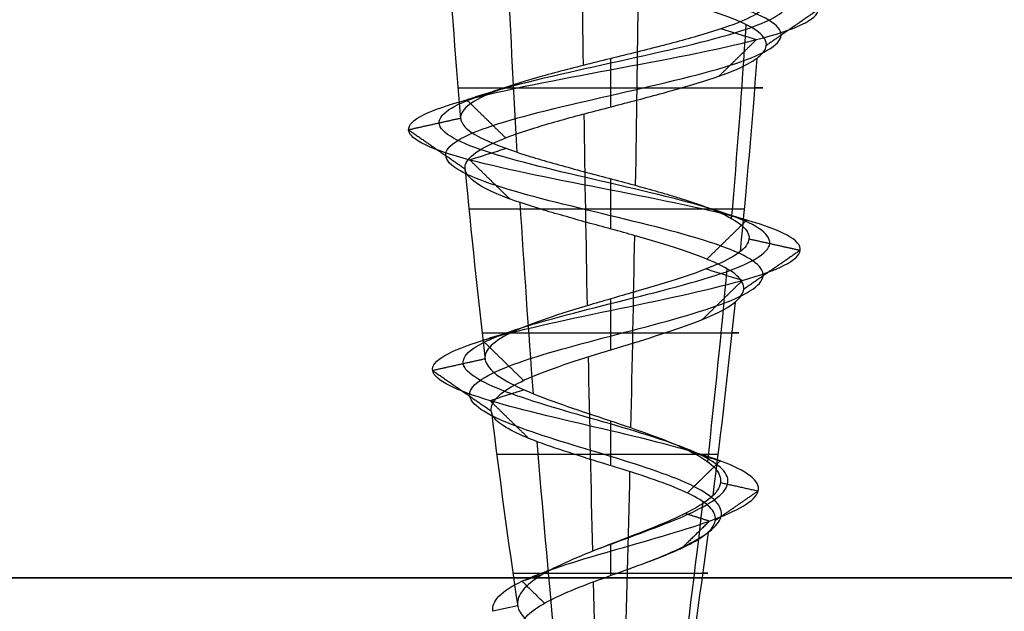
# Model space of a CAD drawing. Header units: millimetres. Extents: x -646 to 654, y -203 to 198.
# Tile 531 of 656: x 31.12 to 38.62, y 135.08 to 139.59. Entities that reach past the tile are written whole.
import ezdxf

# ---------------------------------------------------------------- set-up
doc = ezdxf.new("R2010")
doc.units = ezdxf.units.MM
doc.layers.add('Default', color=7, linetype='Continuous', true_color=0x000000)
doc.layers.add('Screw', color=7, linetype='Continuous', true_color=0xffffff)

msp = doc.modelspace()

# ---------------------------------------------------------------- linework, layer by layer
at = {"layer": 'Default'}
for points in [[(-645.3844, 135.3403, 1171.8222), (3.6156, 135.3403, 1171.8222), (652.6156, 135.3403, 1171.8222)], [(652.6156, 135.3403, 771.8222), (3.6156, 135.3403, 771.8222), (-645.3844, 135.3403, 771.8222)]]:
    msp.add_open_spline(points, degree=2, dxfattribs=at)
at = {"layer": 'Screw', "color": 7, "true_color": 0xffffff}
msp.add_line((34.9086, 135.1268, 778.8222), (34.7199, 135.0848, 778.8222), dxfattribs=at)
at = {"layer": 'Screw', "color": 7, "true_color": 0xffffff, "extrusion": (0.984564, 9.33495e-14, -0.175023)}
for start, end in [(265.414268, 266.774917), (263.723721, 265.073236), (261.991684, 263.363792), (260.321124, 261.775363)]:
    msp.add_arc((144.2263, 833.9874, -101.246), 62.3281, start, end, dxfattribs=at)
at = {"layer": 'Screw', "color": 7, "true_color": 0xffffff, "extrusion": (0.018848, -1.78677e-15, 0.999822)}
msp.add_arc((144.2263, -81.883, 779.3552), 62.3281, 93.594012, 94.963328, dxfattribs=at)
at = {"layer": 'Screw', "color": 7, "true_color": 0xffffff, "extrusion": (-0.772512, -9.33495e-14, -0.635)}
for start, end in [(84.803382, 86.171321), (83.103146, 84.449527), (81.371484, 82.765204)]:
    msp.add_arc((-144.2263, 518.0803, -522.0658), 62.3281, start, end, dxfattribs=at)
at = {"layer": 'Screw', "color": 7, "true_color": 0xffffff, "extrusion": (-0.984564, -9.33495e-14, 0.175023)}
for start, end in [(84.570262, 85.936105), (82.86319, 84.216959), (81.144917, 82.553071)]:
    msp.add_arc((-144.2263, 712.0809, 101.246), 62.3281, start, end, dxfattribs=at)
at = {"layer": 'Screw', "color": 7, "true_color": 0xffffff, "extrusion": (-0.506335, -9.33495e-14, 0.862337)}
for start, end in [(84.337257, 85.700058), (82.623344, 83.9836), (80.920321, 82.340292)]:
    msp.add_arc((-144.2263, 364.1042, 653.5738), 62.3281, start, end, dxfattribs=at)
at = {"layer": 'Screw', "color": 7, "true_color": 0xffffff, "extrusion": (-0.326888, 3.1003e-14, -0.945063)}
msp.add_arc((-144.2263, 281.8819, -747.6784), 62.3281, 274.536795, 275.895623, dxfattribs=at)
at = {"layer": 'Screw', "color": 7, "true_color": 0xffffff, "extrusion": (0, 1, 0)}
for centre, radius, start, end in [((-35.6156, 778.8222, 139.0706), 1.1613, 1.08, 199.08), ((-35.6156, 778.8222, 138.1476), 1.0778, 199.08, 1.08), ((-35.6156, 778.8222, 137.2056), 0.9782, 1.08, 199.08), ((-35.6156, 778.8222, 136.2797), 0.8662, 199.08, 1.08), ((-35.6156, 778.8222, 135.3752), 0.7432, 1.08, 199.08)]:
    msp.add_arc(centre, radius, start, end, dxfattribs=at)
at = {"layer": 'Screw', "color": 7, "true_color": 0xffffff, "extrusion": (0.018848, -1.78742e-15, 0.999822)}
msp.add_arc((144.2263, -81.883, 779.3552), 62.3281, 95.318782, 96.656729, dxfattribs=at)
at = {"layer": 'Screw', "color": 7, "true_color": 0xffffff, "extrusion": (-0.326888, 3.09822e-14, -0.945063)}
msp.add_arc((-144.2263, 281.8819, -747.6784), 62.3281, 276.250599, 277.6164, dxfattribs=at)
at = {"layer": 'Screw', "color": 7, "true_color": 0xffffff, "extrusion": (0.018848, -1.7859e-15, 0.999822)}
msp.add_arc((144.2263, -81.883, 779.3552), 62.3281, 97.023724, 98.399306, dxfattribs=at)
at = {"layer": 'Screw', "color": 7, "true_color": 0xffffff, "extrusion": (-0.326888, 3.0996e-14, -0.945063)}
msp.add_arc((-144.2263, 281.8819, -747.6784), 62.3281, 277.873234, 279.304288, dxfattribs=at)
at = {"layer": 'Screw', "color": 7, "true_color": 0xffffff}
for points, knots in [([(35.5378, 135.5653, 778.056), (35.5634, 135.5752, 778.0508), (35.5894, 135.585, 778.047), (35.8192, 135.6713, 778.0254), (36.038, 135.7476, 778.0907), (36.3741, 135.9004, 778.3729), (36.4888, 135.9768, 778.5886), (36.527, 136.1296, 779.0558), (36.4494, 136.2059, 779.3044), (36.1248, 136.3587, 779.6829), (35.8792, 136.4351, 779.81), (35.352, 136.5879, 779.8482), (35.0737, 136.6642, 779.7582), (34.6527, 136.817, 779.3912), (34.5076, 136.8934, 779.1158), (34.4808, 137.0462, 778.5286), (34.6, 137.1225, 778.2303), (35.0129, 137.2753, 777.7958), (35.3101, 137.3517, 777.6626), (35.9212, 137.5044, 777.6473), (36.2315, 137.5808, 777.7657), (36.6829, 137.7336, 778.1956), (36.8211, 137.81, 778.5046), (36.8364, 137.9627, 779.1398), (36.713, 138.0391, 779.462), (36.2662, 138.1919, 779.9304), (35.9452, 138.2683, 780.0735), (35.2861, 138.421, 780.0888), (34.9519, 138.4974, 779.9605), (34.4666, 138.6502, 779.4967), (34.3166, 138.7266, 779.1638), (34.3052, 138.8793, 778.4806), (34.444, 138.9557, 778.1379), (34.9259, 139.1085, 777.6452), (35.2681, 139.1849, 777.4984), (35.9632, 139.3376, 777.4907), (36.3119, 139.414, 777.6301), (36.8131, 139.5668, 778.1205), (36.9624, 139.6432, 778.4686), (36.97, 139.7959, 779.1758), (36.8282, 139.8723, 779.5305), (36.3293, 140.0251, 780.0402), (35.9752, 140.1015, 780.1919), (35.2561, 140.2542, 780.1995), (34.8954, 140.3306, 780.0552), (34.3773, 140.4834, 779.5478), (34.225, 140.5597, 779.1878), (34.2142, 140.703, 778.5023), (34.32, 140.7698, 778.1787), (34.7214, 140.9035, 777.6686), (35.014, 140.9703, 777.4841), (35.6568, 141.104, 777.3426), (36.0048, 141.1708, 777.3863), (36.5997, 141.3045, 777.689), (36.8442, 141.3713, 777.9472), (37.1155, 141.505, 778.5671), (37.141, 141.5718, 778.9266), (36.9547, 141.7055, 779.5867), (36.7434, 141.7723, 779.8847), (36.1731, 141.906, 780.2819), (35.816, 141.9728, 780.3794), (35.114, 142.1065, 780.3237), (34.7717, 142.1733, 780.1705), (34.2579, 142.307, 779.6756), (34.0884, 142.3738, 779.3356), (34.0043, 142.5075, 778.6179), (34.1011, 142.5743, 778.2455), (34.5032, 142.708, 777.6437), (34.8108, 142.7748, 777.4156), (35.5034, 142.9085, 777.2055), (35.8858, 142.9753, 777.2243), (36.5545, 143.109, 777.5012), (36.8382, 143.1759, 777.7584), (37.1794, 143.3095, 778.3967), (37.2356, 143.3764, 778.7755), (37.0944, 143.51, 779.4853), (36.8975, 143.5769, 779.8138), (36.3381, 143.7105, 780.2729), (35.9775, 143.7774, 780.4019), (35.2538, 143.911, 780.4019), (34.8932, 143.9779, 780.2729), (34.3337, 144.1115, 779.8138), (34.1369, 144.1784, 779.4853), (33.9957, 144.312, 778.7755), (34.0519, 144.3789, 778.3967), (34.393, 144.5125, 777.7584), (34.6768, 144.5794, 777.5012), (35.3454, 144.713, 777.2243), (35.7279, 144.7799, 777.2055), (36.4205, 144.9136, 777.4156), (36.7281, 144.9804, 777.6437), (37.1302, 145.1141, 778.2455), (37.2232, 145.1809, 778.6169), (37.1523, 145.3146, 779.3372), (36.9886, 145.3814, 779.6834), (36.4768, 145.5151, 780.1951), (36.1306, 145.5819, 780.3589), (35.4103, 145.7156, 780.4298), (35.0389, 145.7824, 780.3368), (34.4371, 145.9161, 779.9347), (34.209, 145.9829, 779.6271), (33.9989, 146.1166, 778.9345), (34.0177, 146.1834, 778.552), (34.2946, 146.3171, 777.8834), (34.5518, 146.3839, 777.5996), (35.1901, 146.5176, 777.2584), (35.5689, 146.5844, 777.2022), (36.2787, 146.7181, 777.3434), (36.6072, 146.7849, 777.5403), (37.0664, 146.9186, 778.0998), (37.1954, 146.9854, 778.4603), (37.1954, 147.1191, 779.1841), (37.0664, 147.1859, 779.5446), (36.6072, 147.3196, 780.1041), (36.2787, 147.3864, 780.301), (35.5689, 147.5201, 780.4422), (35.1901, 147.5869, 780.386), (34.5518, 147.7206, 780.0448), (34.2946, 147.7874, 779.7611), (34.0177, 147.9211, 779.0924), (33.9989, 147.988, 778.7099), (34.209, 148.1216, 778.0174), (34.4371, 148.1885, 777.7098), (35.0389, 148.3221, 777.3077), (35.4103, 148.389, 777.2146), (36.1306, 148.5226, 777.2856), (36.4768, 148.5895, 777.4493), (36.9886, 148.7231, 777.9611), (37.1523, 148.79, 778.3072), (37.2232, 148.9236, 779.0275), (37.1302, 148.9905, 779.399), (36.7281, 149.1241, 780.0007), (36.4205, 149.191, 780.2289), (35.7279, 149.3246, 780.439), (35.3454, 149.3915, 780.4202), (34.6768, 149.5251, 780.1432), (34.393, 149.592, 779.886), (34.0519, 149.7257, 779.2477), (33.9957, 149.7925, 778.8689), (34.1369, 149.9262, 778.1591), (34.3337, 149.993, 777.8306), (34.8932, 150.1267, 777.3715), (35.2538, 150.1935, 777.2425), (35.9775, 150.3272, 777.2425), (36.3381, 150.394, 777.3715), (36.8975, 150.5277, 777.8306), (37.0944, 150.5945, 778.1591), (37.2356, 150.7282, 778.8689), (37.1794, 150.795, 779.2477), (36.8382, 150.9287, 779.886), (36.5545, 150.9955, 780.1432), (35.8858, 151.1292, 780.4202), (35.5034, 151.196, 780.439), (34.8108, 151.3297, 780.2289), (34.5032, 151.3965, 780.0007), (34.1011, 151.5302, 779.399), (34.0081, 151.597, 779.0275), (34.079, 151.7307, 778.3072), (34.2427, 151.7975, 777.9611), (34.7545, 151.9312, 777.4493), (35.1007, 151.998, 777.2856), (35.8209, 152.1317, 777.2146), (36.1924, 152.1985, 777.3077), (36.7942, 152.3322, 777.7098), (37.0223, 152.399, 778.0174), (37.2324, 152.5327, 778.7099), (37.2136, 152.5995, 779.0924), (36.9366, 152.7332, 779.7611), (36.6795, 152.8, 780.0448), (36.0412, 152.9337, 780.386), (35.6624, 153.0006, 780.4422), (34.9525, 153.1342, 780.301), (34.6241, 153.2011, 780.1041), (34.1649, 153.3347, 779.5446), (34.0359, 153.4015, 779.1847), (34.0359, 153.4684, 778.8222)], [2.782471, 2.782471, 2.782471, 2.782471, 2.974275, 2.974275, 4.461413, 4.461413, 5.948551, 5.948551, 7.435688, 7.435688, 8.922826, 8.922826, 10.409964, 10.409964, 11.897102, 11.897102, 13.384239, 13.384239, 14.871377, 14.871377, 16.358515, 16.358515, 17.845652, 17.845652, 19.33279, 19.33279, 20.819928, 20.819928, 22.307065, 22.307065, 23.794203, 23.794203, 25.281341, 25.281341, 26.768478, 26.768478, 28.255616, 28.255616, 29.742754, 29.742754, 31.229892, 31.229892, 32.717029, 32.717029, 34.204167, 34.204167, 35.691305, 35.691305, 36.99255, 36.99255, 38.293796, 38.293796, 39.595041, 39.595041, 40.896287, 40.896287, 42.197532, 42.197532, 43.498777, 43.498777, 44.800023, 44.800023, 46.101268, 46.101268, 47.402514, 47.402514, 48.703759, 48.703759, 50.005005, 50.005005, 51.30625, 51.30625, 52.607496, 52.607496, 53.908741, 53.908741, 55.209987, 55.209987, 56.511232, 56.511232, 57.812478, 57.812478, 59.113723, 59.113723, 60.414969, 60.414969, 61.716214, 61.716214, 63.01746, 63.01746, 64.318705, 64.318705, 65.619951, 65.619951, 66.921196, 66.921196, 68.222442, 68.222442, 69.523687, 69.523687, 70.824933, 70.824933, 72.126178, 72.126178, 73.427423, 73.427423, 74.728669, 74.728669, 76.029914, 76.029914, 77.33116, 77.33116, 78.632405, 78.632405, 79.933651, 79.933651, 81.234896, 81.234896, 82.536142, 82.536142, 83.837387, 83.837387, 85.138633, 85.138633, 86.439878, 86.439878, 87.741124, 87.741124, 89.042369, 89.042369, 90.343615, 90.343615, 91.64486, 91.64486, 92.946106, 92.946106, 94.247351, 94.247351, 95.548597, 95.548597, 96.849842, 96.849842, 98.151088, 98.151088, 99.452333, 99.452333, 100.753579, 100.753579, 102.054824, 102.054824, 103.35607, 103.35607, 104.657315, 104.657315, 105.95856, 105.95856, 107.259806, 107.259806, 108.561051, 108.561051, 109.862297, 109.862297, 111.163542, 111.163542, 112.464788, 112.464788, 113.766033, 113.766033, 115.067279, 115.067279, 116.368524, 116.368524, 117.66977, 117.66977, 118.971015, 118.971015, 118.971015, 118.971015]), ([(34.7199, 135.0848, 778.8222), (34.7103, 135.1612, 778.5877), (34.7788, 135.2376, 778.3382), (35.1046, 135.3903, 777.9584), (35.3511, 135.4667, 777.8309), (35.8802, 135.6195, 777.7928), (36.1594, 135.6958, 777.8831), (36.5817, 135.8486, 778.2514), (36.7215, 135.925, 778.5277), (36.7597, 136.0778, 779.1167), (36.6569, 136.1541, 779.4258), (36.2462, 136.3069, 779.8905), (35.9401, 136.3833, 780.0426), (35.2911, 136.5361, 780.0808), (34.9522, 136.6124, 779.9657), (34.4451, 136.7652, 779.5126), (34.2749, 136.8416, 779.1767), (34.2482, 136.9944, 778.4677), (34.3924, 137.0707, 778.1088), (34.8915, 137.2235, 777.5882), (35.2491, 137.2999, 777.4299), (35.9821, 137.4526, 777.4147), (36.3529, 137.529, 777.5581), (36.8905, 137.6818, 778.0741), (37.0537, 137.7582, 778.4437), (37.069, 137.9109, 779.2007), (36.9206, 137.9873, 779.5834), (36.3877, 138.1401, 780.138), (36.0061, 138.2165, 780.3061), (35.2251, 138.3692, 780.3214), (34.8305, 138.4456, 780.1681), (34.259, 138.5984, 779.6182), (34.084, 138.6748, 779.2247), (34.0725, 138.8275, 778.4197), (34.2364, 138.9039, 778.0164), (34.8045, 139.0567, 777.4376), (35.2072, 139.1331, 777.2657), (36.0241, 139.2858, 777.2581), (36.4334, 139.3622, 777.4225), (37.0207, 139.515, 777.9991), (37.1951, 139.5914, 778.4077), (37.2027, 139.7441, 779.2367), (37.0358, 139.8205, 779.6519), (36.4507, 139.9733, 780.2477), (36.0361, 140.0497, 780.4245), (35.1952, 140.2024, 780.4322), (34.774, 140.2788, 780.2628), (34.1697, 140.4316, 779.6693), (33.9923, 140.5079, 779.2487), (33.9816, 140.6512, 778.449), (34.1064, 140.718, 778.0723), (34.5753, 140.8517, 777.4798), (34.9163, 140.9185, 777.2663), (35.6637, 141.0522, 777.104), (36.0675, 141.119, 777.1559), (36.7563, 141.2527, 777.509), (37.0388, 141.3195, 777.8089), (37.3508, 141.4532, 778.5273), (37.3791, 141.52, 778.9432), (37.1619, 141.6537, 779.7052), (36.917, 141.7205, 780.0486), (36.258, 141.8542, 780.5049), (35.8462, 141.921, 780.6162), (35.0382, 142.0547, 780.55), (34.6449, 142.1215, 780.3727), (34.0557, 142.2552, 779.8024), (33.8621, 142.322, 779.4114), (33.7676, 142.4557, 778.5877), (33.878, 142.5225, 778.1605), (34.3394, 142.6562, 777.4701), (34.6922, 142.723, 777.2084), (35.4868, 142.8567, 776.9674), (35.9256, 142.9235, 776.9889), (36.6928, 143.0572, 777.3067), (37.0183, 143.1241, 777.6017), (37.4097, 143.2577, 778.334), (37.4742, 143.3246, 778.7686), (37.3122, 143.4582, 779.583), (37.0863, 143.5251, 779.9598), (36.4445, 143.6587, 780.4866), (36.0308, 143.7256, 780.6346), (35.2005, 143.8592, 780.6346), (34.7868, 143.9261, 780.4866), (34.1449, 144.0597, 779.9598), (33.9191, 144.1266, 779.583), (33.7571, 144.2602, 778.7686), (33.8216, 144.3271, 778.334), (34.213, 144.4607, 777.6017), (34.5385, 144.5276, 777.3067), (35.3056, 144.6612, 776.9889), (35.7445, 144.7281, 776.9674), (36.539, 144.8618, 777.2084), (36.8919, 144.9286, 777.4701), (37.3532, 145.0623, 778.1605), (37.46, 145.1291, 778.5867), (37.3786, 145.2628, 779.413), (37.1908, 145.3296, 779.8102), (36.6036, 145.4633, 780.3973), (36.2065, 145.5301, 780.5852), (35.3801, 145.6638, 780.6666), (34.9539, 145.7306, 780.5598), (34.2635, 145.8643, 780.0985), (34.0018, 145.9311, 779.7456), (33.7608, 146.0648, 778.951), (33.7823, 146.1316, 778.5122), (34.1001, 146.2653, 777.7451), (34.3951, 146.3321, 777.4195), (35.1274, 146.4658, 777.0281), (35.562, 146.5326, 776.9637), (36.3764, 146.6663, 777.1257), (36.7532, 146.7331, 777.3515), (37.28, 146.8668, 777.9934), (37.428, 146.9336, 778.407), (37.428, 147.0673, 779.2374), (37.28, 147.1341, 779.651), (36.7532, 147.2678, 780.2929), (36.3764, 147.3346, 780.5188), (35.562, 147.4683, 780.6808), (35.1274, 147.5351, 780.6163), (34.3951, 147.6688, 780.2249), (34.1001, 147.7356, 779.8993), (33.7823, 147.8693, 779.1322), (33.7608, 147.9361, 778.6934), (34.0018, 148.0698, 777.8988), (34.2635, 148.1367, 777.5459), (34.9539, 148.2703, 777.0846), (35.3801, 148.3372, 776.9779), (36.2065, 148.4708, 777.0593), (36.6036, 148.5377, 777.2471), (37.1908, 148.6713, 777.8342), (37.3786, 148.7382, 778.2314), (37.46, 148.8718, 779.0577), (37.3532, 148.9387, 779.4839), (36.8919, 149.0723, 780.1743), (36.539, 149.1392, 780.436), (35.7445, 149.2728, 780.6771), (35.3056, 149.3397, 780.6555), (34.5385, 149.4733, 780.3378), (34.213, 149.5402, 780.0427), (33.8216, 149.6739, 779.3104), (33.7571, 149.7407, 778.8758), (33.9191, 149.8744, 778.0614), (34.1449, 149.9412, 777.6846), (34.7868, 150.0749, 777.1578), (35.2005, 150.1417, 777.0098), (36.0308, 150.2754, 777.0098), (36.4445, 150.3422, 777.1578), (37.0863, 150.4759, 777.6846), (37.3122, 150.5427, 778.0614), (37.4742, 150.6764, 778.8758), (37.4097, 150.7432, 779.3104), (37.0183, 150.8769, 780.0427), (36.6928, 150.9437, 780.3378), (35.9256, 151.0774, 780.6555), (35.4868, 151.1442, 780.6771), (34.6922, 151.2779, 780.436), (34.3394, 151.3447, 780.1743), (33.878, 151.4784, 779.4839), (33.7713, 151.5452, 779.0577), (33.8527, 151.6789, 778.2314), (34.0405, 151.7457, 777.8342), (34.6277, 151.8794, 777.2471), (35.0248, 151.9462, 777.0593), (35.8512, 152.0799, 776.9779), (36.2773, 152.1467, 777.0846), (36.9677, 152.2804, 777.5459), (37.2295, 152.3472, 777.8988), (37.4705, 152.4809, 778.6934), (37.4489, 152.5477, 779.1322), (37.1312, 152.6814, 779.8993), (36.8361, 152.7482, 780.2249), (36.1038, 152.8819, 780.6163), (35.6693, 152.9488, 780.6808), (34.8549, 153.0824, 780.5188), (34.478, 153.1493, 780.2929), (33.9513, 153.2829, 779.651), (33.8033, 153.3497, 779.2381), (33.8033, 153.4166, 778.8222)], [0.0909091, 0.0909091, 0.0909091, 0.0909091, 0.1022727, 0.1022727, 0.1136364, 0.1136364, 0.125, 0.125, 0.1363636, 0.1363636, 0.1477273, 0.1477273, 0.1590909, 0.1590909, 0.1704545, 0.1704545, 0.1818182, 0.1818182, 0.1931818, 0.1931818, 0.2045455, 0.2045455, 0.2159091, 0.2159091, 0.2272727, 0.2272727, 0.2386364, 0.2386364, 0.25, 0.25, 0.2613636, 0.2613636, 0.2727273, 0.2727273, 0.2840909, 0.2840909, 0.2954545, 0.2954545, 0.3068182, 0.3068182, 0.3181818, 0.3181818, 0.3295455, 0.3295455, 0.3409091, 0.3409091, 0.3522727, 0.3522727, 0.3636364, 0.3636364, 0.3735795, 0.3735795, 0.3835227, 0.3835227, 0.3934659, 0.3934659, 0.4034091, 0.4034091, 0.4133523, 0.4133523, 0.4232955, 0.4232955, 0.4332386, 0.4332386, 0.4431818, 0.4431818, 0.453125, 0.453125, 0.4630682, 0.4630682, 0.4730114, 0.4730114, 0.4829545, 0.4829545, 0.4928977, 0.4928977, 0.5028409, 0.5028409, 0.5127841, 0.5127841, 0.5227273, 0.5227273, 0.5326705, 0.5326705, 0.5426136, 0.5426136, 0.5525568, 0.5525568, 0.5625, 0.5625, 0.5724432, 0.5724432, 0.5823864, 0.5823864, 0.5923295, 0.5923295, 0.6022727, 0.6022727, 0.6122159, 0.6122159, 0.6221591, 0.6221591, 0.6321023, 0.6321023, 0.6420455, 0.6420455, 0.6519886, 0.6519886, 0.6619318, 0.6619318, 0.671875, 0.671875, 0.6818182, 0.6818182, 0.6917614, 0.6917614, 0.7017045, 0.7017045, 0.7116477, 0.7116477, 0.7215909, 0.7215909, 0.7315341, 0.7315341, 0.7414773, 0.7414773, 0.7514205, 0.7514205, 0.7613636, 0.7613636, 0.7713068, 0.7713068, 0.78125, 0.78125, 0.7911932, 0.7911932, 0.8011364, 0.8011364, 0.8110795, 0.8110795, 0.8210227, 0.8210227, 0.8309659, 0.8309659, 0.8409091, 0.8409091, 0.8508523, 0.8508523, 0.8607955, 0.8607955, 0.8707386, 0.8707386, 0.8806818, 0.8806818, 0.890625, 0.890625, 0.9005682, 0.9005682, 0.9105114, 0.9105114, 0.9204545, 0.9204545, 0.9303977, 0.9303977, 0.9403409, 0.9403409, 0.9502841, 0.9502841, 0.9602273, 0.9602273, 0.9701705, 0.9701705, 0.9801136, 0.9801136, 0.9900568, 0.9900568, 1, 1, 1, 1]), ([(35.9118, 135.4652, 778.1266), (36.0044, 135.5025, 778.1558), (36.093, 135.5398, 778.203), (36.3293, 135.6534, 778.3991), (36.4386, 135.7298, 778.6018), (36.4768, 135.8826, 779.0427), (36.4045, 135.9589, 779.2781), (36.0986, 136.1117, 779.6381), (35.8661, 136.1881, 779.7597), (35.3652, 136.3409, 779.7979), (35.0999, 136.4172, 779.7133), (34.6975, 136.57, 779.3649), (34.5578, 136.6464, 779.1026), (34.5311, 136.7992, 778.5418), (34.6449, 136.8755, 778.2565), (35.0391, 137.0283, 777.8406), (35.3232, 137.1047, 777.7129), (35.9081, 137.2574, 777.6976), (36.2053, 137.3338, 777.8106), (36.6381, 137.4866, 778.2218), (36.7708, 137.563, 778.5178), (36.7861, 137.7157, 779.1266), (36.6682, 137.7921, 779.4358), (36.24, 137.9449, 779.8856), (35.9321, 138.0213, 780.0232), (35.2992, 138.174, 780.0385), (34.9782, 138.2504, 779.9157), (34.5114, 138.4032, 779.4705), (34.3669, 138.4796, 779.1506), (34.3554, 138.6323, 778.4938), (34.4888, 138.7087, 778.1641), (34.9521, 138.8615, 777.69), (35.2812, 138.9379, 777.5486), (35.9501, 139.0906, 777.541), (36.2857, 139.167, 777.675), (36.7683, 139.3198, 778.1467), (36.9121, 139.3962, 778.4818), (36.9198, 139.5489, 779.1626), (36.7833, 139.6253, 779.5042), (36.3031, 139.7781, 779.9953), (35.9621, 139.8545, 780.1416), (35.2692, 140.0072, 780.1493), (34.9217, 140.0836, 780.0104), (34.4221, 140.2364, 779.5216), (34.2752, 140.3127, 779.1746), (34.2645, 140.456, 778.5138), (34.3662, 140.5228, 778.2017), (34.7529, 140.6565, 777.7093), (35.035, 140.7233, 777.5311), (35.6553, 140.857, 777.3941), (35.9913, 140.9238, 777.436), (36.5658, 141.0575, 777.7279), (36.8022, 141.1243, 777.9771), (37.0646, 141.258, 778.5757), (37.0895, 141.3248, 778.9231), (36.91, 141.4585, 779.5611), (36.706, 141.5253, 779.8493), (36.1548, 141.659, 780.2337), (35.8095, 141.7258, 780.3283), (35.1304, 141.8595, 780.2748), (34.7991, 141.9263, 780.1268), (34.3016, 142.06, 779.6482), (34.1373, 142.1268, 779.3192), (34.0555, 142.2605, 778.6245), (34.1493, 142.3273, 778.2638), (34.5386, 142.461, 777.6812), (34.8364, 142.5278, 777.4603), (35.5069, 142.6615, 777.2569), (35.8772, 142.7283, 777.2751), (36.5246, 142.862, 777.5433), (36.7993, 142.9288, 777.7922), (37.1297, 143.0625, 778.4102), (37.1841, 143.1294, 778.777), (37.0474, 143.263, 779.4642), (36.8568, 143.3299, 779.7822), (36.3151, 143.4635, 780.2268), (35.966, 143.5304, 780.3517), (35.2653, 143.664, 780.3517), (34.9162, 143.7309, 780.2268), (34.3745, 143.8645, 779.7822), (34.1839, 143.9314, 779.4642), (34.0472, 144.065, 778.777), (34.1016, 144.1319, 778.4102), (34.4319, 144.2655, 777.7922), (34.7066, 144.3324, 777.5433), (35.354, 144.466, 777.2751), (35.7243, 144.5329, 777.2569), (36.3949, 144.6666, 777.4603), (36.6927, 144.7334, 777.6812), (37.082, 144.8671, 778.2638), (37.1721, 144.9339, 778.6235), (37.1034, 145.0676, 779.3208), (36.9449, 145.1344, 779.656), (36.4494, 145.2681, 780.1514), (36.1142, 145.3349, 780.31), (35.4169, 145.4686, 780.3787), (35.0572, 145.5354, 780.2886), (34.4746, 145.6691, 779.8993), (34.2537, 145.7359, 779.6015), (34.0503, 145.8696, 778.9309), (34.0685, 145.9364, 778.5606), (34.3367, 146.0701, 777.9132), (34.5857, 146.1369, 777.6385), (35.2036, 146.2706, 777.3082), (35.5704, 146.3374, 777.2538), (36.2577, 146.4711, 777.3905), (36.5757, 146.5379, 777.5811), (37.0202, 146.6716, 778.1228), (37.1451, 146.7384, 778.4719), (37.1451, 146.8721, 779.1726), (37.0202, 146.9389, 779.5217), (36.5757, 147.0726, 780.0633), (36.2577, 147.1394, 780.2539), (35.5704, 147.2731, 780.3906), (35.2036, 147.3399, 780.3362), (34.5857, 147.4736, 780.0059), (34.3367, 147.5404, 779.7312), (34.0685, 147.6741, 779.0838), (34.0503, 147.7409, 778.7135), (34.2537, 147.8746, 778.043), (34.4746, 147.9415, 777.7452), (35.0572, 148.0751, 777.3559), (35.4169, 148.142, 777.2658), (36.1142, 148.2756, 777.3345), (36.4494, 148.3425, 777.493), (36.9449, 148.4761, 777.9885), (37.1034, 148.543, 778.3236), (37.1721, 148.6766, 779.021), (37.082, 148.7435, 779.3806), (36.6927, 148.8771, 779.9633), (36.3949, 148.944, 780.1841), (35.7243, 149.0776, 780.3875), (35.354, 149.1445, 780.3693), (34.7066, 149.2781, 780.1012), (34.4319, 149.345, 779.8522), (34.1016, 149.4787, 779.2342), (34.0472, 149.5455, 778.8675), (34.1839, 149.6792, 778.1802), (34.3745, 149.746, 777.8622), (34.9162, 149.8797, 777.4177), (35.2653, 149.9465, 777.2928), (35.966, 150.0802, 777.2928), (36.3151, 150.147, 777.4177), (36.8568, 150.2807, 777.8622), (37.0474, 150.3475, 778.1802), (37.1841, 150.4812, 778.8675), (37.1297, 150.548, 779.2342), (36.7993, 150.6817, 779.8522), (36.5246, 150.7485, 780.1012), (35.8772, 150.8822, 780.3693), (35.5069, 150.949, 780.3875), (34.8364, 151.0827, 780.1841), (34.5386, 151.1495, 779.9633), (34.1493, 151.2832, 779.3806), (34.0592, 151.35, 779.021), (34.1279, 151.4837, 778.3236), (34.2864, 151.5505, 777.9885), (34.7819, 151.6842, 777.493), (35.1171, 151.751, 777.3345), (35.8144, 151.8847, 777.2658), (36.174, 151.9515, 777.3559), (36.7567, 152.0852, 777.7452), (36.9775, 152.152, 778.043), (37.1809, 152.2857, 778.7135), (37.1628, 152.3525, 779.0838), (36.8946, 152.4862, 779.7312), (36.6456, 152.553, 780.0059), (36.0276, 152.6867, 780.3362), (35.6609, 152.7536, 780.3906), (34.9736, 152.8872, 780.2539), (34.6556, 152.9541, 780.0633), (34.2111, 153.0877, 779.5217), (34.0862, 153.1545, 779.1731), (34.0862, 153.2214, 778.8222)], [9.962929, 9.962929, 9.962929, 9.962929, 10.425509, 10.425509, 11.373282, 11.373282, 12.321056, 12.321056, 13.268829, 13.268829, 14.216603, 14.216603, 15.164377, 15.164377, 16.11215, 16.11215, 17.059924, 17.059924, 18.007697, 18.007697, 18.955471, 18.955471, 19.903244, 19.903244, 20.851018, 20.851018, 21.798791, 21.798791, 22.746565, 22.746565, 23.694338, 23.694338, 24.642112, 24.642112, 25.589885, 25.589885, 26.537659, 26.537659, 27.485432, 27.485432, 28.433206, 28.433206, 29.38098, 29.38098, 30.328753, 30.328753, 31.158055, 31.158055, 31.987357, 31.987357, 32.816659, 32.816659, 33.64596, 33.64596, 34.475262, 34.475262, 35.304564, 35.304564, 36.133866, 36.133866, 36.963168, 36.963168, 37.79247, 37.79247, 38.621772, 38.621772, 39.451073, 39.451073, 40.280375, 40.280375, 41.109677, 41.109677, 41.938979, 41.938979, 42.768281, 42.768281, 43.597583, 43.597583, 44.426884, 44.426884, 45.256186, 45.256186, 46.085488, 46.085488, 46.91479, 46.91479, 47.744092, 47.744092, 48.573394, 48.573394, 49.402695, 49.402695, 50.231997, 50.231997, 51.061299, 51.061299, 51.890601, 51.890601, 52.719903, 52.719903, 53.549205, 53.549205, 54.378507, 54.378507, 55.207808, 55.207808, 56.03711, 56.03711, 56.866412, 56.866412, 57.695714, 57.695714, 58.525016, 58.525016, 59.354318, 59.354318, 60.183619, 60.183619, 61.012921, 61.012921, 61.842223, 61.842223, 62.671525, 62.671525, 63.500827, 63.500827, 64.330129, 64.330129, 65.15943, 65.15943, 65.988732, 65.988732, 66.818034, 66.818034, 67.647336, 67.647336, 68.476638, 68.476638, 69.30594, 69.30594, 70.135242, 70.135242, 70.964543, 70.964543, 71.793845, 71.793845, 72.623147, 72.623147, 73.452449, 73.452449, 74.281751, 74.281751, 75.111053, 75.111053, 75.940354, 75.940354, 76.769656, 76.769656, 77.598958, 77.598958, 78.42826, 78.42826, 79.257562, 79.257562, 80.086864, 80.086864, 80.916165, 80.916165, 81.745467, 81.745467, 82.574769, 82.574769, 83.404071, 83.404071, 83.404071, 83.404071]), ([(36.7304, 139.2962, 778.4366), (36.7685, 139.3239, 778.5404), (36.7922, 139.3516, 778.6503), (36.8099, 139.413, 778.896), (36.7958, 139.4482, 779.0352), (36.7221, 139.5167, 779.2984), (36.661, 139.5509, 779.4259), (36.5011, 139.6182, 779.6501), (36.4002, 139.6528, 779.7496), (36.1729, 139.7214, 779.9073), (36.0431, 139.7559, 779.9673), (35.7739, 139.8231, 780.0391), (35.6308, 139.857, 780.0516), (35.352, 139.9253, 780.0281), (35.2123, 139.9601, 779.9913), (34.9562, 140.0274, 779.8739), (34.8365, 140.061, 779.7914), (34.6343, 140.1285, 779.5934), (34.5492, 140.1637, 779.4751), (34.4251, 140.2317, 779.219), (34.3848, 140.2655, 779.0775), (34.3666, 140.3054, 778.9056), (34.3646, 140.3123, 778.8758), (34.3636, 140.3192, 778.8458)], [0.4558635, 0.4558635, 0.4558635, 0.4558635, 0.4640275, 0.4640275, 0.4741243, 0.4741243, 0.4843047, 0.4843047, 0.4945144, 0.4945144, 0.5048098, 0.5048098, 0.5151351, 0.5151351, 0.5255332, 0.5255332, 0.5359747, 0.5359747, 0.5464652, 0.5464652, 0.5570264, 0.5570264, 0.5592284, 0.5592284, 0.5592284, 0.5592284]), ([(36.7562, 139.653, 778.4277), (36.7144, 139.6238, 778.3138), (36.6549, 139.5944, 778.2053), (36.4971, 139.5319, 777.9994), (36.3921, 139.4978, 777.903), (36.1593, 139.4304, 777.7546), (36.0285, 139.3964, 777.7003), (35.7605, 139.3295, 777.6409), (35.6198, 139.2955, 777.6348), (35.3495, 139.2281, 777.6706), (35.2162, 139.194, 777.7127), (34.976, 139.127, 777.8381), (34.8657, 139.0931, 777.9229), (34.6843, 139.0258, 778.1218), (34.6104, 138.9917, 778.2384), (34.509, 138.9246, 778.4857), (34.4797, 138.8907, 778.6198), (34.4734, 138.8492, 778.7831), (34.4735, 138.8415, 778.8134), (34.4747, 138.8338, 778.8437)], [0.57110199, 0.57110199, 0.57110199, 0.57110199, 0.58124329, 0.58124329, 0.59286312, 0.59286312, 0.60441155, 0.60441155, 0.61590155, 0.61590155, 0.62731251, 0.62731251, 0.63866532, 0.63866532, 0.64993644, 0.64993644, 0.66114187, 0.66114187, 0.66368337, 0.66368337, 0.66368337, 0.66368337]), ([(34.5093, 138.4487, 778.8431), (34.5038, 138.4823, 778.7166), (34.5204, 138.5176, 778.5879), (34.5955, 138.5868, 778.344), (34.6561, 138.6217, 778.2259), (34.8119, 138.6903, 778.0195), (34.9093, 138.7255, 777.9286), (35.1273, 138.7949, 777.7863), (35.2512, 138.8297, 777.7332), (35.5068, 138.8978, 777.6731), (35.642, 138.9324, 777.6654), (35.9044, 139.0017, 777.6955), (36.0354, 139.0367, 777.7343), (36.274, 139.1048, 777.8529), (36.3847, 139.1389, 777.9344), (36.57, 139.2076, 778.1279), (36.647, 139.2429, 778.2428), (36.712, 139.2833, 778.389), (36.7216, 139.2898, 778.4127), (36.7304, 139.2962, 778.4366)], [0.37601776, 0.37601776, 0.37601776, 0.37601776, 0.38543757, 0.38543757, 0.39504219, 0.39504219, 0.40468718, 0.40468718, 0.41442791, 0.41442791, 0.42420446, 0.42420446, 0.43407463, 0.43407463, 0.44398923, 0.44398923, 0.45397605, 0.45397605, 0.45586348, 0.45586348, 0.45586348, 0.45586348]), ([(34.4747, 138.8338, 778.8437), (34.479, 138.8075, 778.9461), (34.4972, 138.7809, 779.0485), (34.5687, 138.7206, 779.2704), (34.6319, 138.6862, 779.3899), (34.7929, 138.6184, 779.5963), (34.8927, 138.5838, 779.6862), (35.1132, 138.5156, 779.8234), (35.2369, 138.4811, 779.8731), (35.4893, 138.4132, 779.9257), (35.6215, 138.3788, 779.9296), (35.8744, 138.3104, 779.8923), (35.9987, 138.2758, 779.8508), (36.2215, 138.2079, 779.7295), (36.3232, 138.1735, 779.6482), (36.4889, 138.1052, 779.4591), (36.5556, 138.0705, 779.3489), (36.6451, 138.0024, 779.1162), (36.6694, 137.9679, 778.9906), (36.6729, 137.8998, 778.7434), (36.6524, 137.865, 778.6185), (36.6089, 137.8285, 778.4952), (36.6062, 137.8263, 778.4879), (36.6034, 137.8242, 778.4805)], [0.6636834, 0.6636834, 0.6636834, 0.6636834, 0.6722664, 0.6722664, 0.6833241, 0.6833241, 0.6943188, 0.6943188, 0.705226, 0.705226, 0.7160626, 0.7160626, 0.7268053, 0.7268053, 0.7374784, 0.7374784, 0.7480543, 0.7480543, 0.7585549, 0.7585549, 0.7689612, 0.7689612, 0.7696235, 0.7696235, 0.7696235, 0.7696235]), ([(36.5648, 137.4402, 778.4939), (36.6052, 137.4731, 778.5997), (36.6277, 137.506, 778.7139), (36.6338, 137.5726, 778.9444), (36.6161, 137.6075, 779.0638), (36.5415, 137.675, 779.288), (36.4833, 137.7088, 779.3957), (36.3352, 137.7757, 779.5828), (36.2434, 137.8102, 779.6646), (36.0388, 137.8779, 779.7916), (35.923, 137.9118, 779.8379), (35.6849, 137.9784, 779.8879), (35.5596, 138.0123, 779.892), (35.3168, 138.0799, 779.8581), (35.196, 138.114, 779.819), (34.9771, 138.1804, 779.7032), (34.8762, 138.2139, 779.6248), (34.7083, 138.2809, 779.4403), (34.6393, 138.3149, 779.3314), (34.5433, 138.3811, 779.0986), (34.5152, 138.4144, 778.9717), (34.5094, 138.4482, 778.8448), (34.5094, 138.4484, 778.8439), (34.5093, 138.4487, 778.8431)], [0.28553465, 0.28553465, 0.28553465, 0.28553465, 0.29401019, 0.29401019, 0.30280503, 0.30280503, 0.31169175, 0.31169175, 0.32063394, 0.32063394, 0.32968449, 0.32968449, 0.33877723, 0.33877723, 0.34797806, 0.34797806, 0.35722453, 0.35722453, 0.36656009, 0.36656009, 0.3759536, 0.3759536, 0.37601776, 0.37601776, 0.37601776, 0.37601776]), ([(36.6034, 137.8242, 778.4805), (36.5629, 137.7923, 778.3737), (36.5041, 137.76, 778.2724), (36.3541, 137.6941, 778.0917), (36.2591, 137.6594, 778.0115), (36.0511, 137.5909, 777.8914), (35.9354, 137.5563, 777.8495), (35.7009, 137.4882, 777.8093), (35.5789, 137.4535, 777.8101), (35.3475, 137.3849, 777.8535), (35.2347, 137.3502, 777.8962), (35.0348, 137.2819, 778.016), (34.9447, 137.2472, 778.0946), (34.8006, 137.1788, 778.2747), (34.7441, 137.1443, 778.3785), (34.6726, 137.0761, 778.595), (34.6561, 137.0413, 778.7107), (34.6606, 137.0046, 778.8292), (34.6608, 137.0029, 778.8347), (34.6611, 137.0012, 778.8402)], [0.76962346, 0.76962346, 0.76962346, 0.76962346, 0.77928099, 0.77928099, 0.7895125, 0.7895125, 0.79964683, 0.79964683, 0.80969778, 0.80969778, 0.81964254, 0.81964254, 0.82950608, 0.82950608, 0.83926127, 0.83926127, 0.84891991, 0.84891991, 0.84938904, 0.84938904, 0.84938904, 0.84938904]), ([(34.7087, 136.6048, 778.8393), (34.7081, 136.6078, 778.8294), (34.7077, 136.6109, 778.8194), (34.7049, 136.6468, 778.704), (34.7209, 136.6819, 778.5973), (34.7879, 136.7514, 778.3953), (34.8409, 136.7866, 778.2977), (34.976, 136.8552, 778.1283), (35.0598, 136.8902, 778.0543), (35.2466, 136.9591, 777.9402), (35.3524, 136.9935, 777.8988), (35.5697, 137.0613, 777.8552), (35.684, 137.0958, 777.8526), (35.9054, 137.1645, 777.886), (36.0155, 137.1992, 777.9231), (36.2145, 137.2667, 778.0318), (36.3059, 137.3007, 778.105), (36.4574, 137.369, 778.2765), (36.5192, 137.4038, 778.3777), (36.5626, 137.4383, 778.488), (36.5637, 137.4392, 778.4909), (36.5648, 137.4402, 778.4939)], [0.21790536, 0.21790536, 0.21790536, 0.21790536, 0.21865324, 0.21865324, 0.22660347, 0.22660347, 0.23475729, 0.23475729, 0.24295812, 0.24295812, 0.25126662, 0.25126662, 0.25962991, 0.25962991, 0.26811504, 0.26811504, 0.27665183, 0.27665183, 0.28529787, 0.28529787, 0.28553465, 0.28553465, 0.28553465, 0.28553465]), ([(34.6611, 137.0012, 778.8402), (34.667, 136.9681, 778.9465), (34.6912, 136.9337, 779.0528), (34.7744, 136.8644, 779.253), (34.8361, 136.8286, 779.3491), (34.9867, 136.7576, 779.5104), (35.0774, 136.7213, 779.578), (35.2727, 136.6499, 779.6749), (35.38, 136.6138, 779.706), (35.5942, 136.5427, 779.7278), (35.7042, 136.5064, 779.7192), (35.9094, 136.4347, 779.6647), (36.0078, 136.3986, 779.6186), (36.1785, 136.3273, 779.4968), (36.2533, 136.291, 779.4198), (36.368, 136.2191, 779.248), (36.4101, 136.1827, 779.1511), (36.456, 136.1112, 778.9526), (36.4609, 136.0749, 778.8483), (36.4379, 136.0144, 778.6815), (36.4204, 135.9898, 778.6153), (36.3953, 135.9653, 778.5525)], [0.84938904, 0.84938904, 0.84938904, 0.84938904, 0.85846734, 0.85846734, 0.86795273, 0.86795273, 0.87736896, 0.87736896, 0.88666709, 0.88666709, 0.8958651, 0.8958651, 0.90494255, 0.90494255, 0.9139247, 0.9139247, 0.9227773, 0.9227773, 0.93153669, 0.93153669, 0.93736705, 0.93736705, 0.93736705, 0.93736705]), ([(36.3597, 135.6885, 778.5648), (36.3606, 135.6892, 778.5669), (36.3614, 135.69, 778.569), (36.3956, 135.7218, 778.657), (36.4139, 135.7528, 778.7502), (36.4177, 135.8148, 778.9359), (36.4028, 135.8465, 779.031), (36.3416, 135.9082, 779.2095), (36.2941, 135.9391, 779.2951), (36.1737, 136.0005, 779.4437), (36.099, 136.032, 779.5085), (35.9328, 136.0937, 779.6083), (35.8387, 136.1246, 779.6442), (35.6457, 136.1855, 779.6814), (35.5442, 136.2166, 779.683), (35.3477, 136.2782, 779.6518), (35.25, 136.3093, 779.618), (35.0736, 136.3699, 779.52), (34.9927, 136.4007, 779.4543), (34.8589, 136.4613, 779.3004), (34.8044, 136.4914, 779.2097), (34.7339, 136.5484, 779.0263), (34.714, 136.5761, 778.9326), (34.7087, 136.6048, 778.8393)], [0.14451072, 0.14451072, 0.14451072, 0.14451072, 0.14468214, 0.14468214, 0.15167634, 0.15167634, 0.1587722, 0.1587722, 0.16595911, 0.16595911, 0.17322268, 0.17322268, 0.18059749, 0.18059749, 0.18803088, 0.18803088, 0.19558335, 0.19558335, 0.2031895, 0.2031895, 0.21089184, 0.21089184, 0.21790536, 0.21790536, 0.21790536, 0.21790536]), ([(36.3953, 135.9653, 778.5525), (36.3832, 135.9536, 778.5225), (36.3694, 135.9418, 778.4931), (36.3069, 135.8944, 778.3786), (36.2431, 135.858, 778.2998), (36.095, 135.7858, 778.1736), (36.009, 135.749, 778.1239), (35.8286, 135.6768, 778.0599), (35.7318, 135.6403, 778.0444), (35.5435, 135.5679, 778.0494), (35.4494, 135.5309, 778.0693), (35.2786, 135.4583, 778.1403), (35.1992, 135.4216, 778.1919), (35.0677, 135.349, 778.3176), (35.0134, 135.3118, 778.3929), (34.9377, 135.2387, 778.5545), (34.9147, 135.2018, 778.6428), (34.9068, 135.1524, 778.7613), (34.9067, 135.1396, 778.7919), (34.9086, 135.1268, 778.8222)], [0.93736705, 0.93736705, 0.93736705, 0.93736705, 0.94016165, 0.94016165, 0.94869079, 0.94869079, 0.95708589, 0.95708589, 0.96537684, 0.96537684, 0.9735392, 0.9735392, 0.98158546, 0.98158546, 0.98951045, 0.98951045, 0.99730872, 0.99730872, 1, 1, 1, 1]), ([(34.9382, 134.9292, 778.835), (34.9378, 134.9312, 778.8306), (34.9375, 134.9331, 778.8261), (34.9319, 134.9705, 778.7409), (34.942, 135.0033, 778.6566), (34.9909, 135.065, 778.5008), (35.0294, 135.095, 778.4271), (35.129, 135.1566, 778.2966), (35.1922, 135.1889, 778.2386), (35.3347, 135.2519, 778.148), (35.4163, 135.2837, 778.1147), (35.5846, 135.3461, 778.0788), (35.6735, 135.3778, 778.0758), (35.8465, 135.4407, 778.1005), (35.9328, 135.4724, 778.1291), (36.0892, 135.5344, 778.2137), (36.1611, 135.5657, 778.271), (36.279, 135.6275, 778.4044), (36.3267, 135.6584, 778.4822), (36.3597, 135.6885, 778.5648)], [0.09171949, 0.09171949, 0.09171949, 0.09171949, 0.09206875, 0.09206875, 0.09842565, 0.09842565, 0.10462555, 0.10462555, 0.1110412, 0.1110412, 0.11759669, 0.11759669, 0.12421277, 0.12421277, 0.13095434, 0.13095434, 0.13775803, 0.13775803, 0.14451072, 0.14451072, 0.14451072, 0.14451072]), ([(34.9094, 135.122, 778.8355), (34.915, 135.0938, 778.9123), (34.9339, 135.0628, 778.988), (34.9958, 134.9974, 779.1311), (35.0413, 134.962, 779.1996), (35.1541, 134.892, 779.3176), (35.2239, 134.8573, 779.3682), (35.375, 134.7919, 779.4388), (35.4567, 134.7558, 779.4589), (35.6133, 134.6848, 779.4669), (35.6904, 134.6489, 779.457), (35.8376, 134.5787, 779.4103), (35.9104, 134.5453, 779.3716), (36.0306, 134.4772, 779.2727), (36.0799, 134.4405, 779.2125), (36.1498, 134.3682, 779.0836), (36.1725, 134.3317, 779.0137), (36.1916, 134.2612, 778.869), (36.1873, 134.2281, 778.791), (36.1608, 134.178, 778.6928), (36.1513, 134.1637, 778.6664), (36.14, 134.1492, 778.6408)], [0.0035642, 0.0035642, 0.0035642, 0.0035642, 0.0652627, 0.0652627, 0.1310071, 0.1310071, 0.1990783, 0.1990783, 0.265971, 0.265971, 0.3288149, 0.3288149, 0.3938542, 0.3938542, 0.4568098, 0.4568098, 0.5170571, 0.5170571, 0.5789705, 0.5789705, 0.6025161, 0.6025161, 0.6025161, 0.6025161])]:
    msp.add_open_spline(points, degree=3, knots=knots, dxfattribs=at)
for points, degree in [([(37.1989, 139.6677, 778.8222), (37.0009, 139.5312, 778.8222), (36.803, 139.3946, 778.8222)], 2), ([(36.4622, 139.522, 777.9756), (36.5946, 139.4803, 777.8432), (36.7271, 139.4386, 777.7108)], 2), ([(36.7271, 139.4386, 777.7108), (36.5845, 139.2995, 777.8533), (36.442, 139.1605, 777.9958)], 2), ([(35.6156, 139.2942, 777.6427), (35.6156, 139.2518, 777.4523), (35.6156, 139.2094, 777.2619)], 2), ([(35.6156, 139.2094, 777.2619), (35.6156, 139.0676, 777.4674), (35.6156, 138.9258, 777.673)], 2), ([(34.7947, 139.0667, 778.0013), (34.6576, 139.0235, 777.8641), (34.5204, 138.9803, 777.727)], 2), ([(34.5204, 138.9803, 777.727), (34.669, 138.8353, 777.8756), (34.8176, 138.6904, 778.0241)], 2), ([(34.474, 138.8393, 778.8222), (34.2761, 138.7952, 778.8222), (34.0782, 138.7512, 778.8222)], 2), ([(34.0782, 138.7512, 778.8222), (34.2934, 138.6027, 778.8222), (34.5086, 138.4542, 778.8222)], 2), ([(34.8227, 138.6095, 779.6152), (34.6837, 138.5658, 779.7541), (34.5447, 138.522, 779.8931)], 2), ([(34.5447, 138.522, 779.8931), (34.6964, 138.374, 779.7414), (34.8481, 138.226, 779.5897)], 2), ([(35.6156, 138.38, 779.9224), (35.6156, 138.3364, 780.1181), (35.6156, 138.2929, 780.3138)], 2), ([(35.6156, 138.2929, 780.3138), (35.6156, 138.145, 780.0995), (35.6156, 137.9971, 779.8852)], 2), ([(36.3779, 138.1507, 779.5845), (36.516, 138.1072, 779.7226), (36.6541, 138.0637, 779.8607)], 2), ([(36.6541, 138.0637, 779.8607), (36.5024, 137.9156, 779.7089), (36.3506, 137.7675, 779.5572)], 2), ([(36.6708, 137.9215, 778.8222), (36.8661, 137.878, 778.8222), (37.0614, 137.8346, 778.8222)], 2), ([(37.0614, 137.8346, 778.8222), (36.846, 137.6859, 778.8222), (36.6306, 137.5373, 778.8222)], 2), ([(36.3451, 137.6925, 778.0928), (36.4834, 137.649, 777.9545), (36.6217, 137.6054, 777.8161)], 2), ([(36.6217, 137.6054, 777.8161), (36.4686, 137.456, 777.9693), (36.3154, 137.3065, 778.1224)], 2), ([(35.6156, 137.4637, 777.8152), (35.6156, 137.42, 777.6187), (35.6156, 137.3763, 777.4223)], 2), ([(35.6156, 137.3763, 777.4223), (35.6156, 137.2257, 777.6406), (35.6156, 137.0751, 777.8588)], 2), ([(34.9215, 137.2351, 778.1281), (34.7817, 137.1911, 777.9883), (34.642, 137.1471, 777.8485)], 2), ([(34.642, 137.1471, 777.8485), (34.7978, 136.995, 778.0044), (34.9537, 136.8429, 778.1603)], 2), ([(34.6603, 137.0067, 778.8222), (34.4609, 136.9624, 778.8222), (34.2616, 136.918, 778.8222)], 2), ([(34.2616, 136.918, 778.8222), (34.4847, 136.764, 778.8222), (34.7078, 136.6101, 778.8222)], 2), ([(34.9598, 136.7711, 779.478), (34.8292, 136.7299, 779.6086), (34.6987, 136.6888, 779.7392)], 2), ([(34.6987, 136.6888, 779.7392), (34.8453, 136.5457, 779.5925), (34.992, 136.4026, 779.4459)], 2), ([(35.6156, 136.5356, 779.7209), (35.6156, 136.4976, 779.8913), (35.6156, 136.4597, 780.0617)], 2), ([(35.6156, 136.4597, 780.0617), (35.6156, 136.3271, 779.8696), (35.6156, 136.1946, 779.6776)], 2), ([(36.2301, 136.3003, 779.4367), (36.3409, 136.2654, 779.5474), (36.4516, 136.2305, 779.6582)], 2), ([(36.4516, 136.2305, 779.6582), (36.3263, 136.1083, 779.5329), (36.201, 135.986, 779.4075)], 2), ([(36.454, 136.0652, 778.8222), (36.5973, 136.0333, 778.8222), (36.7406, 136.0014, 778.8222)], 2), ([(36.7406, 136.0014, 778.8222), (36.5779, 135.8891, 778.8222), (36.4151, 135.7768, 778.8222)], 2), ([(36.1861, 135.8303, 778.2517), (36.2784, 135.8013, 778.1595), (36.3706, 135.7722, 778.0673)], 2), ([(36.3706, 135.7722, 778.0673), (36.2655, 135.6697, 778.1723), (36.1605, 135.5672, 778.2774)], 2), ([(35.6156, 135.5956, 778.0478), (35.6156, 135.5693, 777.9298), (35.6156, 135.5431, 777.8119)], 2), ([(35.6156, 135.5431, 777.8119), (35.6156, 135.4501, 777.9467), (35.6156, 135.357, 778.0815)], 2), ([(35.0915, 135.3611, 778.2981), (35.0166, 135.3375, 778.2232), (34.9417, 135.3139, 778.1483)], 2), ([(34.9417, 135.3139, 778.1483), (35.0277, 135.23, 778.2343), (35.1137, 135.1462, 778.3202)], 2), ([(34.9086, 135.1268, 778.8222), (34.9088, 135.1252, 778.8267), (34.9091, 135.1236, 778.8311), (34.9094, 135.122, 778.8355)], 3)]:
    msp.add_open_spline(points, degree=degree, dxfattribs=at)

doc.saveas('drawing.dxf')
